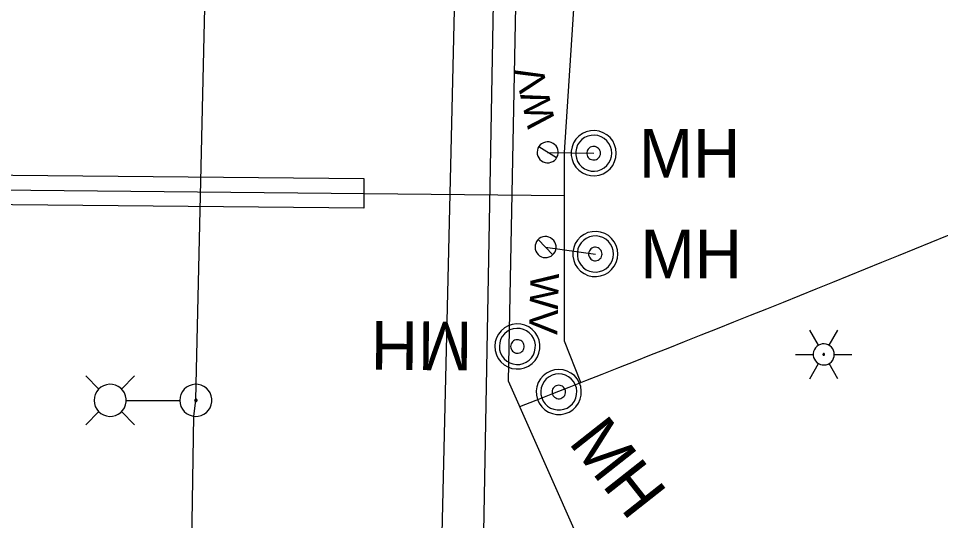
# Model space of a CAD drawing. Extents: x 596028 to 606371, y 330010 to 403088.
# Drawn here: x 604992.6 to 605117.4, y 333479.6 to 333547.6 of the extents above; entities that cross this region are included whole.
import ezdxf

# ---------------------------------------------------------------- set-up
doc = ezdxf.new("R2010")
doc.units = 0
for name, color, linetype in [('E_LTG', 7, 'Continuous'), ('E_LTG_CID', 7, 'Continuous'), ('E_UTL_G_UG', 7, 'Continuous'), ('E_UTL_TV_UG', 7, 'Continuous'), ('E_UTL_W', 7, 'Continuous'), ('E_UTL_W_MH', 7, 'Continuous'), ('E_UTL_W_UG', 7, 'Continuous')]:
    doc.layers.add(name, color=color, linetype=linetype)

msp = doc.modelspace()

# ---------------------------------------------------------------- linework, layer by layer
at = {"layer": 'E_LTG'}
for points in [[(605100.91, 333503.35), (605099.72, 333505.41)], [(605102.34, 333503.35), (605103.53, 333505.41)], [(605103.05, 333502.11), (605103.03, 333502.38), (605102.95, 333502.64), (605102.83, 333502.88), (605102.66, 333503.09), (605102.45, 333503.27), (605102.22, 333503.41), (605101.96, 333503.5), (605101.69, 333503.54), (605101.42, 333503.52), (605101.16, 333503.46), (605100.91, 333503.35), (605100.69, 333503.19), (605100.5, 333502.99), (605100.35, 333502.76), (605100.25, 333502.51), (605100.2, 333502.24), (605100.2, 333501.97), (605100.25, 333501.71), (605100.35, 333501.45), (605100.5, 333501.22), (605100.69, 333501.03), (605100.91, 333500.87), (605101.16, 333500.76), (605101.42, 333500.69), (605101.69, 333500.68), (605101.96, 333500.72), (605102.22, 333500.81), (605102.45, 333500.94), (605102.66, 333501.12), (605102.83, 333501.34), (605102.95, 333501.58), (605103.03, 333501.84), (605103.05, 333502.11)], [(605103.05, 333502.11), (605103.03, 333502.38), (605102.95, 333502.64), (605102.83, 333502.88), (605102.66, 333503.09), (605102.45, 333503.27), (605102.22, 333503.41), (605101.96, 333503.5), (605101.69, 333503.54), (605101.42, 333503.52), (605101.16, 333503.46), (605100.91, 333503.35), (605100.69, 333503.19), (605100.5, 333502.99), (605100.35, 333502.76), (605100.25, 333502.51), (605100.2, 333502.24), (605100.2, 333501.97), (605100.25, 333501.71), (605100.35, 333501.45), (605100.5, 333501.22), (605100.69, 333501.03), (605100.91, 333500.87), (605101.16, 333500.76), (605101.42, 333500.69), (605101.69, 333500.68), (605101.96, 333500.72), (605102.22, 333500.81), (605102.45, 333500.94), (605102.66, 333501.12), (605102.83, 333501.34), (605102.95, 333501.58), (605103.03, 333501.84), (605103.05, 333502.11)], [(605103.05, 333502.11), (605103.03, 333502.38), (605102.95, 333502.64), (605102.83, 333502.88), (605102.66, 333503.09), (605102.45, 333503.27), (605102.22, 333503.41), (605101.96, 333503.5), (605101.69, 333503.54), (605101.42, 333503.52), (605101.16, 333503.46), (605100.91, 333503.35), (605100.69, 333503.19), (605100.5, 333502.99), (605100.35, 333502.76), (605100.25, 333502.51), (605100.2, 333502.24), (605100.2, 333501.97), (605100.25, 333501.71), (605100.35, 333501.45), (605100.5, 333501.22), (605100.69, 333501.03), (605100.91, 333500.87), (605101.16, 333500.76), (605101.42, 333500.69), (605101.69, 333500.68), (605101.96, 333500.72), (605102.22, 333500.81), (605102.45, 333500.94), (605102.66, 333501.12), (605102.83, 333501.34), (605102.95, 333501.58), (605103.03, 333501.84), (605103.05, 333502.11)], [(605097.81, 333502.11), (605100.2, 333502.11)], [(605101.74, 333502.11), (605101.74, 333502.13), (605101.74, 333502.15), (605101.73, 333502.17), (605101.71, 333502.19), (605101.69, 333502.21), (605101.67, 333502.22), (605101.65, 333502.22), (605101.63, 333502.23), (605101.61, 333502.23), (605101.59, 333502.22), (605101.57, 333502.21), (605101.55, 333502.2), (605101.53, 333502.18), (605101.52, 333502.16), (605101.51, 333502.14), (605101.51, 333502.12), (605101.51, 333502.1), (605101.51, 333502.07), (605101.52, 333502.05), (605101.53, 333502.03), (605101.55, 333502.02), (605101.57, 333502), (605101.59, 333502), (605101.61, 333501.99), (605101.63, 333501.99), (605101.65, 333501.99), (605101.67, 333502), (605101.69, 333502.01), (605101.71, 333502.03), (605101.73, 333502.04), (605101.74, 333502.06), (605101.74, 333502.09), (605101.74, 333502.11)], [(605103.05, 333502.11), (605105.44, 333502.11)], [(605099.72, 333498.81), (605100.91, 333500.87)], [(605103.53, 333498.81), (605102.34, 333500.87)], [(605003.47, 333497.41), (605001.7, 333499.19)], [(605006.52, 333497.41), (605008.3, 333499.19)], [(605002.82, 333495.89), (605002.86, 333495.48), (605002.98, 333495.08), (605003.17, 333494.72), (605003.42, 333494.39), (605003.73, 333494.12), (605004.09, 333493.91), (605004.48, 333493.78), (605004.89, 333493.72), (605005.31, 333493.74), (605005.71, 333493.84), (605006.08, 333494.01), (605006.42, 333494.25), (605006.71, 333494.55), (605006.93, 333494.9), (605007.08, 333495.28), (605007.16, 333495.69), (605007.16, 333496.1), (605007.08, 333496.51), (605006.93, 333496.89), (605006.71, 333497.24), (605006.42, 333497.54), (605006.08, 333497.78), (605005.71, 333497.95), (605005.31, 333498.05), (605004.89, 333498.07), (605004.48, 333498.01), (605004.09, 333497.87), (605003.73, 333497.67), (605003.42, 333497.39), (605003.17, 333497.07), (605002.98, 333496.7), (605002.86, 333496.3), (605002.82, 333495.89)], [(605014.42, 333495.89), (605014.46, 333495.48), (605014.58, 333495.08), (605014.77, 333494.72), (605015.03, 333494.39), (605015.34, 333494.12), (605015.7, 333493.91), (605016.09, 333493.78), (605016.5, 333493.72), (605016.91, 333493.74), (605017.31, 333493.84), (605017.69, 333494.01), (605018.02, 333494.25), (605018.31, 333494.55), (605018.53, 333494.9), (605018.69, 333495.28), (605018.77, 333495.69), (605018.77, 333496.1), (605018.69, 333496.51), (605018.53, 333496.89), (605018.31, 333497.24), (605018.02, 333497.54), (605017.69, 333497.78), (605017.31, 333497.95), (605016.91, 333498.05), (605016.5, 333498.07), (605016.09, 333498.01), (605015.7, 333497.87), (605015.34, 333497.67), (605015.03, 333497.39), (605014.77, 333497.07), (605014.58, 333496.7), (605014.46, 333496.3), (605014.42, 333495.89)], [(605016.43, 333495.89), (605016.44, 333495.86), (605016.45, 333495.83), (605016.46, 333495.8), (605016.48, 333495.78), (605016.5, 333495.76), (605016.53, 333495.74), (605016.56, 333495.73), (605016.59, 333495.73), (605016.62, 333495.73), (605016.65, 333495.74), (605016.68, 333495.75), (605016.71, 333495.77), (605016.73, 333495.79), (605016.75, 333495.82), (605016.76, 333495.85), (605016.77, 333495.88), (605016.77, 333495.91), (605016.76, 333495.94), (605016.75, 333495.97), (605016.73, 333496), (605016.71, 333496.02), (605016.68, 333496.04), (605016.65, 333496.05), (605016.62, 333496.06), (605016.59, 333496.06), (605016.56, 333496.05), (605016.53, 333496.04), (605016.5, 333496.03), (605016.48, 333496.01), (605016.46, 333495.98), (605016.45, 333495.95), (605016.44, 333495.92), (605016.43, 333495.89)], [(605007.21, 333495.89), (605014.39, 333495.89)], [(605003.47, 333494.37), (605001.7, 333492.59)], [(605006.52, 333494.37), (605008.3, 333492.59)]]:
    msp.add_lwpolyline(points, dxfattribs=at)
at = {"layer": 'E_LTG_CID'}
msp.add_lwpolyline([(605014.47, 333393.69), (605015.31, 333413.75), (605015.88, 333465.08), (605016.33, 333493.73), (605016.6, 333495.89), (605016.64, 333498.09), (605017.72, 333545.18), (605018.86, 333593.18)], dxfattribs=at)
at = {"layer": 'E_UTL_G_UG'}
msp.add_lwpolyline([(605067.35, 332890.68), (605061.21, 332951.97), (605055.05, 333004.59), (605053.86, 333028.21), (605052.5, 333057.99), (605051.57, 333081.36), (605049.66, 333125.99), (605049.8, 333176.37), (605050.05, 333219.56), (605051.36, 333273.68), (605051.84, 333298.93), (605052.97, 333353.42), (605053.54, 333377.39), (605054.31, 333435.25), (605055.56, 333475.58), (605057.16, 333564.52), (605058.44, 333615), (605058.65, 333665.55), (605058.49, 333700.45), (605060.44, 333765.47), (605057.13, 333874.76), (605051.05, 333995.08)], dxfattribs=at)
at = {"layer": 'E_UTL_TV_UG'}
msp.add_lwpolyline([(605094.66, 332749.57), (605093.19, 332767.66), (605089.64, 332794.29), (605088.03, 332813.98), (605084.1, 332862.98), (605082.36, 332885.78), (605078.4, 332931.64), (605073.44, 332982.37), (605071.45, 333013.37), (605067.62, 333058.93), (605065.49, 333085.16), (605061.42, 333132.77), (605058.07, 333175.2), (605056.52, 333223.42), (605057.28, 333240.58), (605057.66, 333247.69), (605057.53, 333257.64), (605054.7, 333270.55), (605051.63, 333282.99), (605048.15, 333292.97), (605046.32, 333306.44), (605046.78, 333343.6), (605047.66, 333380.14), (605052.04, 333566.05)], dxfattribs=at)
at = {"layer": 'E_UTL_W'}
for points in [[(605063.92, 333530.85), (605063.66, 333530.76), (605063.42, 333530.63), (605063.21, 333530.46), (605063.04, 333530.25), (605062.92, 333530.01), (605062.84, 333529.75), (605062.81, 333529.48), (605062.83, 333529.21), (605062.9, 333528.95), (605063.02, 333528.71), (605063.19, 333528.49), (605063.39, 333528.31), (605063.62, 333528.17), (605063.88, 333528.08), (605064.14, 333528.04), (605064.42, 333528.05), (605064.68, 333528.11), (605064.93, 333528.21), (605065.15, 333528.37), (605065.34, 333528.56), (605065.49, 333528.79), (605065.59, 333529.04), (605065.65, 333529.3), (605065.65, 333529.58), (605065.61, 333529.84), (605065.51, 333530.1), (605065.37, 333530.33), (605065.18, 333530.52), (605064.96, 333530.68), (605064.72, 333530.8), (605064.46, 333530.87), (605064.18, 333530.88), (605063.92, 333530.85)], [(605065.44, 333528.7), (605063.03, 333530.22)], [(605063.91, 333515.21), (605064.18, 333515.23), (605064.44, 333515.3), (605064.69, 333515.41), (605064.9, 333515.58), (605065.09, 333515.78), (605065.23, 333516.01), (605065.32, 333516.26), (605065.37, 333516.53), (605065.37, 333516.8), (605065.31, 333517.06), (605065.2, 333517.31), (605065.05, 333517.54), (605064.86, 333517.73), (605064.64, 333517.88), (605064.39, 333517.99), (605064.12, 333518.05), (605063.85, 333518.06), (605063.59, 333518.01), (605063.33, 333517.92), (605063.1, 333517.78), (605062.9, 333517.6), (605062.73, 333517.38), (605062.61, 333517.14), (605062.54, 333516.88), (605062.52, 333516.61), (605062.55, 333516.34), (605062.64, 333516.08), (605062.76, 333515.84), (605062.94, 333515.63), (605063.14, 333515.46), (605063.38, 333515.33), (605063.64, 333515.24), (605063.91, 333515.21)], [(605062.97, 333517.67), (605064.93, 333515.6)]]:
    msp.add_lwpolyline(points, dxfattribs=at)
at = {"layer": 'E_UTL_W_MH'}
for points in [[(605073.52, 333529.34), (605073.47, 333529.92), (605073.3, 333530.48), (605073.04, 333531), (605072.68, 333531.45), (605072.24, 333531.83), (605071.73, 333532.12), (605071.19, 333532.31), (605070.61, 333532.4), (605070.03, 333532.37), (605069.47, 333532.23), (605068.94, 333531.99), (605068.46, 333531.65), (605068.06, 333531.23), (605067.75, 333530.74), (605067.53, 333530.21), (605067.42, 333529.64), (605067.42, 333529.05), (605067.53, 333528.48), (605067.75, 333527.94), (605068.06, 333527.46), (605068.46, 333527.04), (605068.94, 333526.7), (605069.47, 333526.46), (605070.03, 333526.32), (605070.61, 333526.29), (605071.19, 333526.38), (605071.73, 333526.57), (605072.24, 333526.86), (605072.68, 333527.24), (605073.04, 333527.69), (605073.3, 333528.21), (605073.47, 333528.77), (605073.52, 333529.34)], [(605072.91, 333529.34), (605072.87, 333529.81), (605072.73, 333530.25), (605072.52, 333530.67), (605072.23, 333531.03), (605071.88, 333531.34), (605071.48, 333531.57), (605071.04, 333531.72), (605070.58, 333531.79), (605070.12, 333531.76), (605069.67, 333531.65), (605069.24, 333531.46), (605068.86, 333531.19), (605068.54, 333530.86), (605068.29, 333530.46), (605068.12, 333530.03), (605068.03, 333529.58), (605068.03, 333529.11), (605068.12, 333528.66), (605068.29, 333528.22), (605068.54, 333527.83), (605068.86, 333527.5), (605069.24, 333527.23), (605069.67, 333527.03), (605070.12, 333526.93), (605070.58, 333526.9), (605071.04, 333526.97), (605071.48, 333527.12), (605071.88, 333527.35), (605072.23, 333527.66), (605072.52, 333528.02), (605072.73, 333528.44), (605072.87, 333528.88), (605072.91, 333529.34)], [(605071.38, 333529.34), (605071.37, 333529.52), (605071.32, 333529.69), (605071.24, 333529.84), (605071.13, 333529.98), (605071, 333530.09), (605070.85, 333530.18), (605070.68, 333530.24), (605070.51, 333530.26), (605070.33, 333530.25), (605070.17, 333530.21), (605070.01, 333530.14), (605069.86, 333530.04), (605069.74, 333529.91), (605069.65, 333529.76), (605069.59, 333529.6), (605069.55, 333529.43), (605069.55, 333529.26), (605069.59, 333529.09), (605069.65, 333528.92), (605069.74, 333528.78), (605069.86, 333528.65), (605070.01, 333528.55), (605070.17, 333528.48), (605070.33, 333528.44), (605070.51, 333528.43), (605070.68, 333528.45), (605070.85, 333528.51), (605071, 333528.6), (605071.13, 333528.71), (605071.24, 333528.85), (605071.32, 333529), (605071.37, 333529.17), (605071.38, 333529.34)], [(605073.75, 333515.7), (605073.69, 333516.28), (605073.53, 333516.83), (605073.26, 333517.35), (605072.9, 333517.81), (605072.46, 333518.19), (605071.96, 333518.48), (605071.41, 333518.67), (605070.84, 333518.75), (605070.26, 333518.72), (605069.69, 333518.59), (605069.16, 333518.35), (605068.69, 333518.01), (605068.29, 333517.59), (605067.97, 333517.1), (605067.76, 333516.56), (605067.65, 333515.99), (605067.65, 333515.41), (605067.76, 333514.84), (605067.97, 333514.3), (605068.29, 333513.81), (605068.69, 333513.39), (605069.16, 333513.05), (605069.69, 333512.81), (605070.26, 333512.67), (605070.84, 333512.65), (605071.41, 333512.73), (605071.96, 333512.92), (605072.46, 333513.21), (605072.9, 333513.59), (605073.26, 333514.05), (605073.53, 333514.56), (605073.69, 333515.12), (605073.75, 333515.7)], [(605073.13, 333515.7), (605073.09, 333516.16), (605072.96, 333516.61), (605072.75, 333517.02), (605072.46, 333517.39), (605072.11, 333517.69), (605071.71, 333517.92), (605071.27, 333518.07), (605070.81, 333518.14), (605070.34, 333518.12), (605069.89, 333518.01), (605069.47, 333517.82), (605069.09, 333517.55), (605068.77, 333517.21), (605068.52, 333516.82), (605068.34, 333516.39), (605068.26, 333515.93), (605068.26, 333515.47), (605068.34, 333515.01), (605068.52, 333514.58), (605068.77, 333514.19), (605069.09, 333513.85), (605069.47, 333513.58), (605069.89, 333513.39), (605070.34, 333513.28), (605070.81, 333513.26), (605071.27, 333513.32), (605071.71, 333513.48), (605072.11, 333513.71), (605072.46, 333514.01), (605072.75, 333514.38), (605072.96, 333514.79), (605073.09, 333515.24), (605073.13, 333515.7)], [(605071.61, 333515.7), (605071.59, 333515.87), (605071.54, 333516.04), (605071.46, 333516.19), (605071.35, 333516.33), (605071.22, 333516.45), (605071.07, 333516.53), (605070.91, 333516.59), (605070.73, 333516.61), (605070.56, 333516.61), (605070.39, 333516.57), (605070.23, 333516.49), (605070.09, 333516.39), (605069.97, 333516.27), (605069.88, 333516.12), (605069.81, 333515.96), (605069.78, 333515.79), (605069.78, 333515.61), (605069.81, 333515.44), (605069.88, 333515.28), (605069.97, 333515.13), (605070.09, 333515.01), (605070.23, 333514.9), (605070.39, 333514.83), (605070.56, 333514.79), (605070.73, 333514.78), (605070.91, 333514.81), (605071.07, 333514.87), (605071.22, 333514.95), (605071.35, 333515.07), (605071.46, 333515.2), (605071.54, 333515.36), (605071.59, 333515.53), (605071.61, 333515.7)], [(605057.08, 333503.21), (605057.13, 333502.63), (605057.29, 333502.07), (605057.55, 333501.55), (605057.91, 333501.1), (605058.34, 333500.71), (605058.84, 333500.42), (605059.39, 333500.22), (605059.96, 333500.14), (605060.55, 333500.16), (605061.11, 333500.29), (605061.64, 333500.53), (605062.12, 333500.86), (605062.52, 333501.28), (605062.84, 333501.77), (605063.06, 333502.3), (605063.17, 333502.87), (605063.18, 333503.45), (605063.07, 333504.03), (605062.86, 333504.57), (605062.55, 333505.06), (605062.15, 333505.48), (605061.68, 333505.82), (605061.15, 333506.07), (605060.59, 333506.21), (605060.01, 333506.24), (605059.44, 333506.16), (605058.89, 333505.98), (605058.38, 333505.69), (605057.94, 333505.31), (605057.58, 333504.86), (605057.31, 333504.34), (605057.14, 333503.79), (605057.08, 333503.21)], [(605057.69, 333503.21), (605057.73, 333502.74), (605057.86, 333502.3), (605058.07, 333501.88), (605058.35, 333501.51), (605058.7, 333501.21), (605059.1, 333500.97), (605059.54, 333500.82), (605060, 333500.75), (605060.46, 333500.76), (605060.92, 333500.87), (605061.34, 333501.06), (605061.72, 333501.33), (605062.04, 333501.66), (605062.3, 333502.05), (605062.47, 333502.48), (605062.56, 333502.94), (605062.57, 333503.4), (605062.48, 333503.86), (605062.31, 333504.29), (605062.07, 333504.68), (605061.75, 333505.02), (605061.37, 333505.29), (605060.95, 333505.49), (605060.5, 333505.6), (605060.04, 333505.63), (605059.58, 333505.57), (605059.13, 333505.42), (605058.73, 333505.19), (605058.38, 333504.89), (605058.09, 333504.52), (605057.87, 333504.11), (605057.74, 333503.67), (605057.69, 333503.21)], [(605059.22, 333503.19), (605059.23, 333503.02), (605059.28, 333502.85), (605059.36, 333502.7), (605059.47, 333502.56), (605059.6, 333502.44), (605059.75, 333502.36), (605059.91, 333502.3), (605060.08, 333502.27), (605060.26, 333502.28), (605060.43, 333502.32), (605060.59, 333502.39), (605060.73, 333502.49), (605060.85, 333502.61), (605060.94, 333502.76), (605061.01, 333502.92), (605061.05, 333503.09), (605061.05, 333503.27), (605061.01, 333503.44), (605060.95, 333503.6), (605060.86, 333503.75), (605060.74, 333503.88), (605060.6, 333503.98), (605060.44, 333504.05), (605060.27, 333504.09), (605060.1, 333504.1), (605059.92, 333504.08), (605059.76, 333504.02), (605059.61, 333503.94), (605059.47, 333503.82), (605059.37, 333503.69), (605059.28, 333503.53), (605059.23, 333503.37), (605059.22, 333503.19)], [(605067.63, 333494.62), (605068.05, 333495.02), (605068.39, 333495.5), (605068.63, 333496.03), (605068.77, 333496.59), (605068.79, 333497.17), (605068.71, 333497.75), (605068.52, 333498.29), (605068.23, 333498.8), (605067.85, 333499.24), (605067.39, 333499.59), (605066.87, 333499.86), (605066.32, 333500.02), (605065.74, 333500.08), (605065.16, 333500.02), (605064.6, 333499.86), (605064.09, 333499.59), (605063.63, 333499.23), (605063.25, 333498.79), (605062.96, 333498.29), (605062.77, 333497.74), (605062.69, 333497.16), (605062.72, 333496.58), (605062.86, 333496.02), (605063.1, 333495.49), (605063.43, 333495.02), (605063.86, 333494.62), (605064.34, 333494.3), (605064.88, 333494.09), (605065.45, 333493.98), (605066.04, 333493.98), (605066.61, 333494.09), (605067.14, 333494.31), (605067.63, 333494.62)], [(605067.25, 333495.1), (605067.59, 333495.42), (605067.86, 333495.8), (605068.05, 333496.23), (605068.16, 333496.68), (605068.18, 333497.14), (605068.12, 333497.6), (605067.96, 333498.04), (605067.73, 333498.44), (605067.43, 333498.79), (605067.06, 333499.08), (605066.65, 333499.29), (605066.2, 333499.42), (605065.74, 333499.47), (605065.28, 333499.42), (605064.83, 333499.29), (605064.42, 333499.08), (605064.05, 333498.79), (605063.75, 333498.44), (605063.52, 333498.03), (605063.36, 333497.6), (605063.3, 333497.13), (605063.32, 333496.67), (605063.43, 333496.22), (605063.63, 333495.8), (605063.9, 333495.42), (605064.23, 333495.1), (605064.62, 333494.85), (605065.06, 333494.68), (605065.51, 333494.59), (605065.98, 333494.59), (605066.43, 333494.68), (605066.86, 333494.85), (605067.25, 333495.1)], [(605066.31, 333496.3), (605066.43, 333496.42), (605066.54, 333496.56), (605066.61, 333496.72), (605066.65, 333496.89), (605066.66, 333497.07), (605066.63, 333497.24), (605066.57, 333497.4), (605066.49, 333497.55), (605066.37, 333497.69), (605066.24, 333497.79), (605066.08, 333497.87), (605065.91, 333497.92), (605065.74, 333497.94), (605065.57, 333497.92), (605065.4, 333497.87), (605065.24, 333497.79), (605065.11, 333497.68), (605064.99, 333497.55), (605064.91, 333497.4), (605064.85, 333497.24), (605064.83, 333497.06), (605064.83, 333496.89), (605064.88, 333496.72), (605064.95, 333496.56), (605065.05, 333496.42), (605065.18, 333496.3), (605065.32, 333496.21), (605065.48, 333496.14), (605065.66, 333496.11), (605065.83, 333496.11), (605066, 333496.14), (605066.16, 333496.21), (605066.31, 333496.3)]]:
    msp.add_lwpolyline(points, dxfattribs=at)
at = {"layer": 'E_UTL_W_UG'}
for p, q in [((605064.23, 333529.46), (605070.47, 333529.34)), ((604833.35, 333525.85), (605066.5, 333523.64)), ((605063.95, 333516.64), (605070.69, 333515.7))]:
    msp.add_line(p, q, dxfattribs=at)
for points in [[(605067.83, 333478.45), (605058.91, 333498.51), (605064.08, 333761.6), (605063.42, 333859.11)], [(605068.72, 333498.3), (605066.5, 333503.89), (605066.5, 333529.42), (605078.21, 333708.98), (605125.02, 333728.93)]]:
    msp.add_lwpolyline(points, dxfattribs=at)
msp.add_lwpolyline([(604863.39, 333527.57), (605039.35, 333525.9), (605039.32, 333521.9), (604863.35, 333523.57)], close=True, dxfattribs=at)
msp.add_arc((603570.96, 337309.26), 4094.72, 291.33118, 292.40573, dxfattribs=at)

# ---------------------------------------------------------------- texts
at = {"layer": 'E_UTL_W'}
for rotation, p in [(102.8276, (605065.32, 333533.36)), (268.3857, (605061.92, 333513.13))]:
    msp.add_text('WV', height=3.85, rotation=rotation, dxfattribs=at).set_placement(p)
at = {"layer": 'E_UTL_W_MH'}
for p in [(605076.58, 333526.04), (605076.8, 333512.4)]:
    msp.add_text('MH', height=6.6, dxfattribs=at).set_placement(p)
for rotation, p in [(179.5641, (605054.05, 333506.53)), (308.2568, (605066.93, 333490.18))]:
    msp.add_text('MH', height=6.6, rotation=rotation, dxfattribs=at).set_placement(p)

doc.saveas('drawing.dxf')
